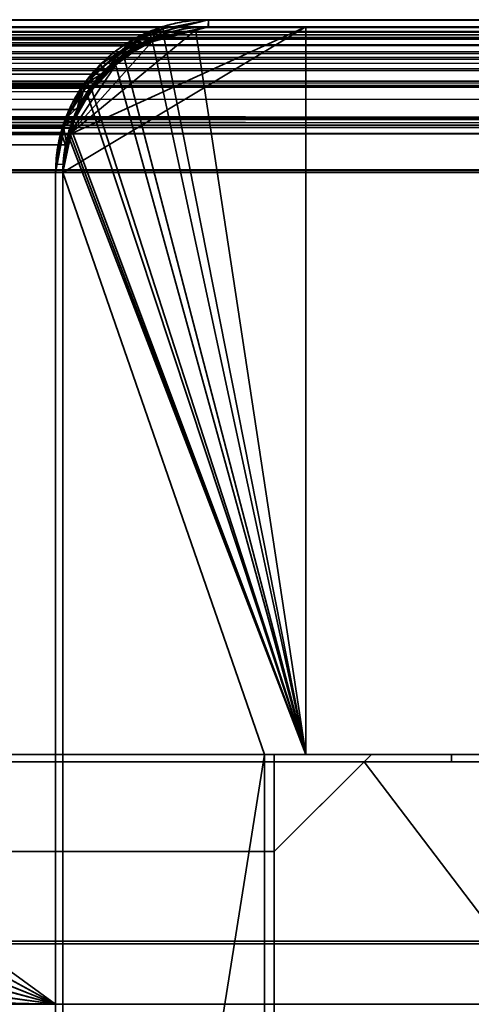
# Model space of a CAD drawing. Header units: millimetres. Extents: x -603 to 3703, y -121 to 193.
# Tile 320 of 656: x 410 to 420, y 173 to 193. Entities that reach past the tile are written whole.
import ezdxf

# ---------------------------------------------------------------- set-up
doc = ezdxf.new("R2010")
doc.units = ezdxf.units.MM
doc.layers.add('151', color=7, linetype='Continuous', true_color=0xffffff)

# ---------------------------------------------------------------- blocks, each defined once
blk = doc.blocks.new('UG_SURFACE_001')
at = {"layer": '151', "color": 252, "linetype": 'Continuous', "lineweight": 35}
for points in [[(-603, 174.4, 2212.25), (603, 174.4, 2212.25), (453, 174.4, 2062.25), (-453, 174.4, 2062.25)], [(603, -18, 2212.25), (603, 174.4, 2212.25), (-603, 174.4, 2212.25), (-603, -18, 2212.25)], [(-453, -18, 2062.25), (-453, 174.4, 2062.25), (453, 174.4, 2062.25), (453, -18, 2062.25)]]:
    blk.add_3dface(points, dxfattribs=at)
blk = doc.blocks.new('UG_SURFACE_020')
at = {"layer": '151', "color": 7, "linetype": 'Continuous', "lineweight": 35}
for points in [[(411, 178.3, 2020.25), (-411, 178.3, 2020.25), (-411, 178.15, 2020.25), (411, 178.15, 2020.25)], [(404.15, 178.3, 2013.4), (-404.15, 178.3, 2013.4), (-411, 178.3, 2020.25), (411, 178.3, 2020.25)], [(404.15, 178.3, 2013.4), (411, 178.3, 2020.25), (411, 178.15, 2020.25), (404.15, 178.15, 2013.4)], [(404.15, 178.15, 2013.4), (411, 178.15, 2020.25), (-411, 178.15, 2020.25), (-404.15, 178.15, 2013.4)]]:
    blk.add_3dface(points, dxfattribs=at)
blk = doc.blocks.new('UG_SURFACE_021')
at = {"layer": '151', "color": 41, "linetype": 'Continuous', "lineweight": 35}
for points in [[(421.15, 173.15, 2030.4), (415.5, 173.15, 2024.75), (-415.5, 173.15, 2024.75), (-421.15, 173.15, 2030.4)], [(421.15, 81, 2030.4), (421.15, 173.15, 2030.4), (-421.15, 173.15, 2030.4), (-421.15, 81, 2030.4)], [(415.5, 173.15, 2024.75), (415.5, 147.3, 2024.75), (-415.5, 147.3, 2024.75), (-415.5, 173.15, 2024.75)], [(411, 147.3, 2020.25), (411, 173.15, 2020.25), (-411, 173.15, 2020.25), (-411, 147.3, 2020.25)], [(411, 173.15, 2020.25), (399.15, 173.15, 2008.4), (-399.15, 173.15, 2008.4), (-411, 173.15, 2020.25)], [(410, 89, 2019.25), (399.15, 173.15, 2008.4), (411, 173.15, 2020.25), (411, 147.3, 2020.25)], [(415.5, 147.3, 2024.75), (415.5, 173.15, 2024.75), (421.15, 173.15, 2030.4), (421.15, 81, 2030.4)]]:
    blk.add_3dface(points, dxfattribs=at)
blk = doc.blocks.new('UG_SURFACE_022')
at = {"layer": '151', "color": 14, "linetype": 'Continuous', "lineweight": 35}
for points in [[(411, 173.15, 2020.25), (411, 178.15, 2020.25), (-411, 178.15, 2020.25), (-411, 173.15, 2020.25)], [(411, 178.15, 2020.25), (404.15, 178.15, 2013.4), (-404.15, 178.15, 2013.4), (-411, 178.15, 2020.25)], [(402.626, 177.749, 2011.875), (404.15, 178.15, 2013.4), (411, 178.15, 2020.25), (411, 173.15, 2020.25)], [(411, 173.15, 2020.25), (401.255, 177.1, 2010.505), (401.689, 177.503, 2010.939), (402.626, 177.749, 2011.875)], [(400.123, 176.049, 2009.373), (401.255, 177.1, 2010.505), (411, 173.15, 2020.25)], [(411, 173.15, 2020.25), (399.422, 174.671, 2008.672), (399.993, 175.928, 2009.243), (400.123, 176.049, 2009.373)], [(411, 173.15, 2020.25), (399.15, 173.15, 2008.4), (399.323, 174.454, 2008.573), (399.422, 174.671, 2008.672)], [(399.15, 173.15, 2008.4), (411, 173.15, 2020.25), (-411, 173.15, 2020.25), (-399.15, 173.15, 2008.4)]]:
    blk.add_3dface(points, dxfattribs=at)
blk = doc.blocks.new('UG_SURFACE_023')
at = {"layer": '151', "color": 14, "linetype": 'Continuous', "lineweight": 35}
for points in [[(421.15, 178.15, 2030.4), (417.35, 178.15, 2026.6), (-417.35, 178.15, 2026.6), (-421.15, 178.15, 2030.4)], [(421.15, 173.15, 2030.4), (421.15, 178.15, 2030.4), (-421.15, 178.15, 2030.4), (-421.15, 173.15, 2030.4)], [(415.5, 176.3, 2024.75), (-415.5, 176.3, 2024.75), (-417.35, 178.15, 2026.6), (417.35, 178.15, 2026.6)], [(421.15, 173.15, 2030.4), (415.5, 173.15, 2024.75), (415.5, 176.3, 2024.75), (417.35, 178.15, 2026.6)], [(417.35, 178.15, 2026.6), (421.15, 178.15, 2030.4), (421.15, 173.15, 2030.4)], [(415.5, 176.3, 2024.75), (415.5, 173.15, 2024.75), (-415.5, 173.15, 2024.75), (-415.5, 176.3, 2024.75)], [(415.5, 173.15, 2024.75), (421.15, 173.15, 2030.4), (-421.15, 173.15, 2030.4), (-415.5, 173.15, 2024.75)]]:
    blk.add_3dface(points, dxfattribs=at)
blk = doc.blocks.new('UG_SURFACE_024')
at = {"layer": '151', "color": 252, "linetype": 'Continuous', "lineweight": 35}
for points in [[(-417.5, 178.3, 2026.75), (-415.5, 176.3, 2024.75), (415.5, 176.3, 2024.75), (417.5, 178.3, 2026.75)], [(-417.5, 178.3, 2026.75), (417.5, 178.3, 2026.75), (415.5, 178.3, 2024.75), (-415.5, 178.3, 2024.75)], [(-415.5, 176.3, 2024.75), (-415.5, 178.3, 2024.75), (415.5, 178.3, 2024.75), (415.5, 176.3, 2024.75)], [(417.5, 178.3, 2026.75), (417.5, 178.3, -5.75), (415.5, 178.3, -5.75), (415.5, 178.3, 2024.75)], [(415.5, 176.3, 2024.75), (415.5, 178.3, 2024.75), (415.5, 178.3, -5.75), (415.5, 176.3, -5.75)], [(417.5, 178.3, 2026.75), (415.5, 176.3, 2024.75), (415.5, 176.3, -5.75), (417.5, 178.3, -5.75)], [(415.5, 178.3, -5.75), (417.5, 178.3, -5.75), (415.5, 176.3, -5.75)]]:
    blk.add_3dface(points, dxfattribs=at)
blk = doc.blocks.new('UG_SURFACE_025')
at = {"layer": '151', "color": 7, "linetype": 'Continuous', "lineweight": 35}
for points in [[(-419.15, 178.15, 2028.4), (419.15, 178.15, 2028.4), (419.15, 178.3, 2028.4), (-419.15, 178.3, 2028.4)], [(419.15, 178.3, 2028.4), (417.5, 178.3, 2026.75), (-417.5, 178.3, 2026.75), (-419.15, 178.3, 2028.4)], [(-417.35, 178.15, 2026.6), (-417.5, 178.3, 2026.75), (417.5, 178.3, 2026.75), (417.35, 178.15, 2026.6)], [(419.15, 178.3, 2028.4), (419.15, 178.15, 2028.4), (417.35, 178.15, 2026.6), (417.5, 178.3, 2026.75)], [(419.15, 178.15, 2028.4), (-419.15, 178.15, 2028.4), (-417.35, 178.15, 2026.6), (417.35, 178.15, 2026.6)]]:
    blk.add_3dface(points, dxfattribs=at)
blk = doc.blocks.new('UG_SURFACE_027')
at = {"layer": '151', "color": 7, "linetype": 'Continuous', "lineweight": 35}
for points in [[(404.15, 178.15, 2013.4), (411, 178.15, 2020.25), (411, 178.3, 2020.25), (404.15, 178.3, 2013.4)], [(404.15, 178.3, 2013.4), (411, 178.3, 2020.25), (411, 178.3, -5.75), (404.15, 178.3, -5.75)], [(404.15, 178.3, -5.75), (411, 178.3, -5.75), (411, 178.15, -5.75), (404.15, 178.15, -5.75)], [(411, 178.3, -5.75), (411, 178.3, 2020.25), (411, 178.15, 2020.25), (411, 178.15, -5.75)], [(404.15, 178.15, 2013.4), (404.15, 178.15, -5.75), (411, 178.15, -5.75), (411, 178.15, 2020.25)]]:
    blk.add_3dface(points, dxfattribs=at)
blk = doc.blocks.new('UG_SURFACE_028')
at = {"layer": '151', "color": 14, "linetype": 'Continuous', "lineweight": 35}
for points in [[(411, 173.15, -5.75), (399.15, 173.15, -5.75), (402.568, 177.835, -5.75), (404.15, 178.15, -5.75)], [(404.15, 178.15, -5.75), (402.568, 177.835, -5.75), (402.575, 177.748, 2011.825)], [(402.575, 177.748, 2011.825), (404.15, 178.15, 2013.4), (404.15, 178.15, -5.75)], [(411, 173.15, 2020.25), (411, 178.15, 2020.25), (404.15, 178.15, 2013.4), (402.575, 177.748, 2011.825)], [(411, 178.15, 2020.25), (411, 178.15, -5.75), (404.15, 178.15, -5.75), (404.15, 178.15, 2013.4)], [(404.15, 178.15, -5.75), (411, 178.15, -5.75), (411, 173.15, -5.75)], [(411, 173.15, -5.75), (411, 178.15, -5.75), (411, 178.15, 2020.25), (411, 173.15, 2020.25)], [(402.568, 177.835, -5.75), (399.15, 173.15, -5.75), (399.21, 173.452, -5.75)], [(399.21, 173.452, -5.75), (399.473, 174.772, -5.75), (402.568, 177.835, -5.75)], [(401.226, 177.094, -5.75), (402.237, 177.769, -5.75), (402.568, 177.835, -5.75), (399.473, 174.772, -5.75)], [(402.568, 177.835, -5.75), (402.237, 177.769, -5.75), (401.218, 177.074, 2010.468)], [(401.218, 177.074, 2010.468), (401.752, 177.538, 2011.002), (402.568, 177.835, -5.75)], [(401.752, 177.538, 2011.002), (402.575, 177.748, 2011.825), (402.568, 177.835, -5.75)], [(402.237, 177.769, -5.75), (401.226, 177.094, -5.75), (401.218, 177.074, 2010.468)], [(411, 173.15, 2020.25), (402.575, 177.748, 2011.825), (401.752, 177.538, 2011.002), (401.218, 177.074, 2010.468)], [(401.226, 177.094, -5.75), (399.473, 174.772, -5.75), (399.531, 175.063, -5.75), (400.206, 176.074, -5.75)], [(411, 173.15, 2020.25), (401.218, 177.074, 2010.468), (400.147, 176.145, 2009.397), (400.134, 176.121, 2009.384)], [(400.147, 176.145, 2009.397), (401.226, 177.094, -5.75), (400.614, 176.686, -5.75)], [(400.147, 176.145, 2009.397), (401.218, 177.074, 2010.468), (401.226, 177.094, -5.75)], [(400.206, 176.074, -5.75), (400.614, 176.686, -5.75), (401.226, 177.094, -5.75)], [(400.614, 176.686, -5.75), (400.206, 176.074, -5.75), (400.134, 176.121, 2009.384)], [(400.134, 176.121, 2009.384), (400.147, 176.145, 2009.397), (400.614, 176.686, -5.75)], [(399.433, 174.772, 2008.683), (400.134, 176.121, 2009.384), (400.206, 176.074, -5.75)], [(400.134, 176.121, 2009.384), (399.433, 174.772, 2008.683), (411, 173.15, 2020.25)], [(400.206, 176.074, -5.75), (399.531, 175.063, -5.75), (399.433, 174.772, 2008.683)], [(399.531, 175.063, -5.75), (399.473, 174.772, -5.75), (399.433, 174.772, 2008.683)], [(399.473, 174.772, -5.75), (399.21, 173.452, -5.75), (399.198, 173.45, 2008.448)], [(399.198, 173.45, 2008.448), (399.397, 174.703, 2008.647), (399.473, 174.772, -5.75)], [(411, 173.15, 2020.25), (399.433, 174.772, 2008.683), (399.397, 174.703, 2008.647), (399.198, 173.45, 2008.448)], [(399.397, 174.703, 2008.647), (399.433, 174.772, 2008.683), (399.473, 174.772, -5.75)], [(399.21, 173.452, -5.75), (399.15, 173.15, -5.75), (399.15, 173.15, 2008.4)], [(399.15, 173.15, 2008.4), (399.198, 173.45, 2008.448), (399.21, 173.452, -5.75)], [(399.198, 173.45, 2008.448), (399.15, 173.15, 2008.4), (411, 173.15, 2020.25)], [(399.15, 173.15, 2008.4), (399.15, 173.15, -5.75), (411, 173.15, -5.75), (411, 173.15, 2020.25)]]:
    blk.add_3dface(points, dxfattribs=at)
blk = doc.blocks.new('UG_SURFACE_030')
at = {"layer": '151', "color": 41, "linetype": 'Continuous', "lineweight": 35}
for points in [[(411, 173.15, 2020.25), (411, 173.15, -5.75), (399.15, 173.15, -5.75), (399.15, 173.15, 2008.4)], [(399.15, 55.15, -5.75), (399.15, 173.15, -5.75), (411, 173.15, -5.75), (411, 147.3, -5.75)], [(411, 147.3, 2020.25), (411, 173.15, 2020.25), (399.15, 173.15, 2008.4), (410, 89, 2019.25)], [(411, 147.3, -5.75), (411, 173.15, -5.75), (411, 173.15, 2020.25), (411, 147.3, 2020.25)], [(421.15, 173.15, -5.75), (413.5, 89, -5.75), (415.5, 147.3, -5.75)], [(421.15, 173.15, -5.75), (421.15, 81, -5.75), (413.5, 81, -5.75), (413.5, 89, -5.75)], [(415.5, 173.15, -5.75), (415.5, 147.3, -5.75), (415.5, 147.3, 2024.75), (415.5, 173.15, 2024.75)], [(421.15, 173.15, 2030.4), (421.15, 173.15, -5.75), (415.5, 173.15, -5.75), (415.5, 173.15, 2024.75)], [(415.5, 147.3, -5.75), (415.5, 173.15, -5.75), (421.15, 173.15, -5.75)], [(421.15, 81, 2030.4), (421.15, 173.15, 2030.4), (415.5, 173.15, 2024.75), (415.5, 147.3, 2024.75)]]:
    blk.add_3dface(points, dxfattribs=at)
blk = doc.blocks.new('UG_SURFACE_031')
at = {"layer": '151', "color": 7, "linetype": 'Continuous', "lineweight": 35}
for points in [[(417.5, 178.3, -5.75), (419.15, 178.3, -5.75), (419.15, 178.15, -5.75), (417.35, 178.15, -5.75)], [(417.35, 178.15, 2026.6), (417.5, 178.3, 2026.75), (417.5, 178.3, -5.75), (417.35, 178.15, -5.75)], [(417.5, 178.3, 2026.75), (417.35, 178.15, 2026.6), (419.15, 178.15, 2028.4), (419.15, 178.3, 2028.4)], [(419.15, 178.3, 2028.4), (419.15, 178.3, -5.75), (417.5, 178.3, -5.75), (417.5, 178.3, 2026.75)], [(419.15, 178.15, 2028.4), (419.15, 178.15, -5.75), (419.15, 178.3, -5.75), (419.15, 178.3, 2028.4)], [(419.15, 178.15, 2028.4), (417.35, 178.15, 2026.6), (417.35, 178.15, -5.75), (419.15, 178.15, -5.75)]]:
    blk.add_3dface(points, dxfattribs=at)
blk = doc.blocks.new('UG_SURFACE_032')
at = {"layer": '151', "color": 14, "linetype": 'Continuous', "lineweight": 35}
for points in [[(421.15, 173.15, -5.75), (415.5, 173.15, -5.75), (415.5, 176.3, -5.75), (417.35, 178.15, -5.75)], [(417.35, 178.15, 2026.6), (415.5, 176.3, 2024.75), (415.5, 173.15, 2024.75), (421.15, 173.15, 2030.4)], [(415.5, 176.3, -5.75), (415.5, 176.3, 2024.75), (417.35, 178.15, 2026.6), (417.35, 178.15, -5.75)], [(417.35, 178.15, -5.75), (421.15, 178.15, -5.75), (421.15, 173.15, -5.75)], [(421.15, 173.15, 2030.4), (421.15, 178.15, 2030.4), (417.35, 178.15, 2026.6)], [(421.15, 178.15, 2030.4), (421.15, 178.15, -5.75), (417.35, 178.15, -5.75), (417.35, 178.15, 2026.6)], [(421.15, 173.15, -5.75), (421.15, 178.15, -5.75), (421.15, 178.15, 2030.4), (421.15, 173.15, 2030.4)], [(415.5, 176.3, -5.75), (415.5, 173.15, -5.75), (415.5, 173.15, 2024.75), (415.5, 176.3, 2024.75)], [(415.5, 173.15, 2024.75), (415.5, 173.15, -5.75), (421.15, 173.15, -5.75), (421.15, 173.15, 2030.4)]]:
    blk.add_3dface(points, dxfattribs=at)
blk = doc.blocks.new('UG_SURFACE_041')
at = {"layer": '151', "color": 7, "linetype": 'Continuous', "lineweight": 35}
for points in [[(469.249, 193.071, 2078.499), (-469.253, 193.073, 2078.503), (-468.158, 193.3, 2077.408)], [(-469.11, 193.197, 2078.361), (469.112, 193.204, 2078.362), (468.15, 193.45, 2077.4)], [(468.15, 193.45, 2077.4), (-468.15, 193.45, 2077.4), (-469.11, 193.197, 2078.361)], [(469.157, 193.126, 2078.407), (-468.158, 193.3, 2077.408), (-468.15, 193.3, 2077.4)], [(469.157, 193.126, 2078.407), (469.249, 193.071, 2078.499), (-468.158, 193.3, 2077.408)], [(468.15, 193.45, 2077.4), (414.15, 193.45, 2023.4), (-414.15, 193.45, 2023.4), (-468.15, 193.45, 2077.4)], [(468.15, 193.3, 2077.4), (-468.15, 193.3, 2077.4), (-414.15, 193.3, 2023.4), (414.15, 193.3, 2023.4)], [(-468.15, 193.3, 2077.4), (468.15, 193.3, 2077.4), (469.157, 193.126, 2078.407)], [(-413.188, 193.204, 2022.438), (-414.15, 193.45, 2023.4), (414.15, 193.45, 2023.4)], [(414.15, 193.3, 2023.4), (-414.15, 193.3, 2023.4), (-414.142, 193.3, 2023.392)], [(-414.142, 193.3, 2023.392), (413.052, 193.037, 2022.302), (414.15, 193.3, 2023.4)], [(-414.142, 193.3, 2023.392), (-413.052, 193.036, 2022.302), (413.052, 193.037, 2022.302)], [(414.15, 193.45, 2023.4), (413.19, 193.197, 2022.439), (-413.188, 193.204, 2022.438)], [(413.19, 193.197, 2022.439), (414.15, 193.45, 2023.4), (414.15, 193.3, 2023.4), (413.052, 193.037, 2022.302)], [(468.15, 193.3, 2077.4), (414.15, 193.3, 2023.4), (414.15, 193.45, 2023.4), (468.15, 193.45, 2077.4)], [(470.261, 192.404, 2079.511), (-470.268, 192.412, 2079.518), (-469.337, 193.055, 2078.587)], [(-469.974, 192.788, 2079.224), (469.976, 192.79, 2079.226), (469.661, 193.064, 2078.911)], [(-469.7, 193.042, 2078.95), (-469.974, 192.788, 2079.224), (469.661, 193.064, 2078.911)], [(-469.7, 193.042, 2078.95), (469.661, 193.064, 2078.911), (469.112, 193.204, 2078.362)], [(469.112, 193.204, 2078.362), (-469.11, 193.197, 2078.361), (-469.7, 193.042, 2078.95)], [(470.171, 192.518, 2079.421), (-469.337, 193.055, 2078.587), (-469.253, 193.073, 2078.503)], [(470.171, 192.518, 2079.421), (470.261, 192.404, 2079.511), (-469.337, 193.055, 2078.587)], [(-469.253, 193.073, 2078.503), (469.249, 193.071, 2078.499), (470.171, 192.518, 2079.421)], [(-412.639, 193.064, 2021.889), (-413.188, 193.204, 2022.438), (413.19, 193.197, 2022.439)], [(-412.639, 193.064, 2021.889), (413.19, 193.197, 2022.439), (412.6, 193.042, 2021.85)], [(412.6, 193.042, 2021.85), (-412.324, 192.79, 2021.574), (-412.639, 193.064, 2021.889)], [(413.052, 193.037, 2022.302), (412.79, 192.974, 2022.04), (412.6, 193.042, 2021.85), (413.19, 193.197, 2022.439)], [(412.79, 192.974, 2022.04), (413.052, 193.037, 2022.302), (-413.052, 193.036, 2022.302)], [(412.79, 192.974, 2022.04), (-413.052, 193.036, 2022.302), (-412.784, 192.971, 2022.034)], [(-412.784, 192.971, 2022.034), (412.036, 192.402, 2021.286), (412.79, 192.974, 2022.04)], [(-412.784, 192.971, 2022.034), (-412.031, 192.414, 2021.281), (412.036, 192.402, 2021.286)], [(412.6, 193.042, 2021.85), (412.326, 192.788, 2021.576), (-412.324, 192.79, 2021.574)], [(412.326, 192.788, 2021.576), (412.79, 192.974, 2022.04), (412.036, 192.402, 2021.286)], [(412.326, 192.788, 2021.576), (412.6, 193.042, 2021.85), (412.79, 192.974, 2022.04)], [(-470.687, 192.126, 2079.937), (470.672, 192.187, 2079.922), (469.976, 192.79, 2079.226)], [(469.976, 192.79, 2079.226), (-469.974, 192.788, 2079.224), (-470.687, 192.126, 2079.937)], [(-411.628, 192.187, 2020.878), (-412.324, 192.79, 2021.574), (412.326, 192.788, 2021.576)], [(-411.628, 192.187, 2020.878), (412.326, 192.788, 2021.576), (411.613, 192.126, 2020.863)], [(412.036, 192.402, 2021.286), (411.94, 192.329, 2021.19), (411.613, 192.126, 2020.863), (412.326, 192.788, 2021.576)], [(470.921, 191.389, 2080.171), (-470.652, 191.955, 2079.902), (-470.305, 192.387, 2079.555)], [(470.764, 191.773, 2080.014), (-470.305, 192.387, 2079.555), (-470.268, 192.412, 2079.518)], [(470.764, 191.773, 2080.014), (470.921, 191.389, 2080.171), (-470.305, 192.387, 2079.555)], [(-470.268, 192.412, 2079.518), (470.261, 192.404, 2079.511), (470.764, 191.773, 2080.014)], [(-412.031, 192.414, 2021.281), (411.446, 191.599, 2020.696), (411.94, 192.329, 2021.19)], [(411.446, 191.599, 2020.696), (-412.031, 192.414, 2021.281), (-411.995, 192.387, 2021.245)], [(411.94, 192.329, 2021.19), (412.036, 192.402, 2021.286), (-412.031, 192.414, 2021.281)], [(-411.995, 192.387, 2021.245), (411.378, 191.393, 2020.627), (411.446, 191.599, 2020.696)], [(-411.995, 192.387, 2021.245), (-411.484, 191.676, 2020.734), (411.378, 191.393, 2020.627)], [(411.94, 192.329, 2021.19), (411.446, 191.599, 2020.696), (411.531, 192.05, 2020.781), (411.613, 192.126, 2020.863)], [(-470.769, 192.05, 2080.019), (-471.129, 191.258, 2080.379), (471.144, 191.279, 2080.394)], [(-470.687, 192.126, 2079.937), (-470.769, 192.05, 2080.019), (471.144, 191.279, 2080.394)], [(-470.687, 192.126, 2079.937), (470.693, 192.146, 2079.943), (470.672, 192.187, 2079.922)], [(471.144, 191.279, 2080.394), (470.693, 192.146, 2079.943), (-470.687, 192.126, 2079.937)], [(411.613, 192.126, 2020.863), (-411.607, 192.146, 2020.857), (-411.628, 192.187, 2020.878)], [(-411.156, 191.279, 2020.406), (-411.607, 192.146, 2020.857), (411.613, 192.126, 2020.863)], [(-411.156, 191.279, 2020.406), (411.613, 192.126, 2020.863), (411.531, 192.05, 2020.781)], [(411.531, 192.05, 2020.781), (-411.155, 191.273, 2020.405), (-411.156, 191.279, 2020.406)], [(411.531, 192.05, 2020.781), (411.171, 191.258, 2020.421), (-411.155, 191.273, 2020.405)], [(411.171, 191.258, 2020.421), (411.531, 192.05, 2020.781), (411.446, 191.599, 2020.696), (411.378, 191.393, 2020.627)], [(470.921, 191.389, 2080.171), (-470.929, 191.394, 2080.179), (-470.652, 191.955, 2079.902)], [(-411.484, 191.676, 2020.734), (-411.381, 191.389, 2020.631), (411.378, 191.393, 2020.627)], [(-471.129, 191.258, 2080.379), (-471.191, 191.121, 2080.441), (471.3, 190.3, 2080.55)], [(471.15, 190.3, 2080.4), (-471.145, 190.481, 2080.395), (-470.986, 191.279, 2080.236)], [(-471.129, 191.258, 2080.379), (471.145, 191.273, 2080.395), (471.144, 191.279, 2080.394)], [(471.3, 190.3, 2080.55), (471.145, 191.273, 2080.395), (-471.129, 191.258, 2080.379)], [(471.045, 191.085, 2080.296), (-470.986, 191.279, 2080.236), (-470.929, 191.394, 2080.179)], [(471.045, 191.085, 2080.296), (471.15, 190.3, 2080.4), (-470.986, 191.279, 2080.236)], [(-470.929, 191.394, 2080.179), (470.921, 191.389, 2080.171), (471.045, 191.085, 2080.296)], [(411.205, 190.871, 2020.455), (411.378, 191.393, 2020.627), (-411.381, 191.389, 2020.631)], [(411.205, 190.871, 2020.455), (-411.381, 191.389, 2020.631), (-411.22, 190.944, 2020.47)], [(-411.155, 191.273, 2020.405), (411.171, 191.258, 2020.421), (411.109, 191.121, 2020.359)], [(411.109, 191.121, 2020.359), (-411, 190.3, 2020.25), (-411.155, 191.273, 2020.405)], [(411.378, 191.393, 2020.627), (411.205, 190.871, 2020.455), (411.109, 191.121, 2020.359), (411.171, 191.258, 2020.421)], [(-471.191, 191.121, 2080.441), (-471.3, 190.3, 2080.55), (471.3, 190.3, 2080.55)], [(411.109, 191.121, 2020.359), (411, 190.3, 2020.25), (-411, 190.3, 2020.25)], [(411, 190.3, 2020.25), (411.109, 191.121, 2020.359), (411.205, 190.871, 2020.455), (411.15, 190.3, 2020.4)], [(-411.22, 190.944, 2020.47), (411.15, 190.3, 2020.4), (411.205, 190.871, 2020.455)], [(-411.22, 190.944, 2020.47), (-411.15, 190.3, 2020.4), (411.15, 190.3, 2020.4)], [(471.15, 190.3, 2080.4), (-471.15, 190.3, 2080.4), (-471.145, 190.481, 2080.395)], [(-471.3, 190.3, 2080.55), (-471.3, 174.45, 2080.55), (471.3, 174.45, 2080.55), (471.3, 190.3, 2080.55)], [(471.15, 190.3, 2080.4), (471.15, 174.45, 2080.4), (-471.15, 174.45, 2080.4), (-471.15, 190.3, 2080.4)], [(411.15, 152.3, 2020.4), (411.15, 190.3, 2020.4), (-411.15, 190.3, 2020.4), (-411.15, 152.3, 2020.4)], [(-411, 152.3, 2020.25), (-411, 190.3, 2020.25), (411, 190.3, 2020.25), (411, 152.3, 2020.25)], [(411.15, 190.3, 2020.4), (411.15, 152.3, 2020.4), (411, 152.3, 2020.25), (411, 190.3, 2020.25)], [(471.15, 174.45, 2080.4), (471.3, 174.45, 2080.55), (-471.3, 174.45, 2080.55), (-471.15, 174.45, 2080.4)]]:
    blk.add_3dface(points, dxfattribs=at)
blk = doc.blocks.new('UG_SURFACE_042')
at = {"layer": '151', "color": 14, "linetype": 'Continuous', "lineweight": 35}
for points in [[(-416.15, 193.3, 2025.4), (-416.15, 178.3, 2025.4), (416.15, 178.3, 2025.4), (416.15, 193.3, 2025.4)], [(416.15, 193.3, 2025.4), (414.15, 193.3, 2023.4), (-414.15, 193.3, 2023.4), (-416.15, 193.3, 2025.4)], [(-413.234, 193.066, 2022.484), (-414.15, 193.3, 2023.4), (414.15, 193.3, 2023.4)], [(414.15, 193.3, 2023.4), (413.235, 193.059, 2022.485), (-413.234, 193.066, 2022.484)], [(413.235, 193.059, 2022.485), (414.15, 193.3, 2023.4), (416.15, 193.3, 2025.4), (416.15, 178.3, 2025.4)], [(-412.711, 192.933, 2021.961), (-413.234, 193.066, 2022.484), (413.235, 193.059, 2022.485)], [(-412.711, 192.933, 2021.961), (413.235, 193.059, 2022.485), (412.674, 192.912, 2021.924)], [(416.15, 178.3, 2025.4), (412.413, 192.67, 2021.663), (412.674, 192.912, 2021.924), (413.235, 193.059, 2022.485)], [(412.674, 192.912, 2021.924), (-412.411, 192.672, 2021.661), (-412.711, 192.933, 2021.961)], [(412.674, 192.912, 2021.924), (412.413, 192.67, 2021.663), (-412.411, 192.672, 2021.661)], [(-411.748, 192.097, 2020.998), (-412.411, 192.672, 2021.661), (412.413, 192.67, 2021.663)], [(-411.748, 192.097, 2020.998), (412.413, 192.67, 2021.663), (411.734, 192.039, 2020.984)], [(416.15, 178.3, 2025.4), (411.734, 192.039, 2020.984), (412.413, 192.67, 2021.663)], [(411.734, 192.039, 2020.984), (-411.728, 192.058, 2020.978), (-411.748, 192.097, 2020.998)], [(-411.298, 191.232, 2020.548), (-411.728, 192.058, 2020.978), (411.734, 192.039, 2020.984)], [(-411.298, 191.232, 2020.548), (411.734, 192.039, 2020.984), (411.656, 191.967, 2020.905)], [(416.15, 178.3, 2025.4), (411.313, 191.212, 2020.563), (411.656, 191.967, 2020.905), (411.734, 192.039, 2020.984)], [(411.656, 191.967, 2020.905), (-411.298, 191.227, 2020.548), (-411.298, 191.232, 2020.548)], [(411.656, 191.967, 2020.905), (411.313, 191.212, 2020.563), (-411.298, 191.227, 2020.548)], [(-411.298, 191.227, 2020.548), (411.313, 191.212, 2020.563), (411.254, 191.082, 2020.504)], [(411.254, 191.082, 2020.504), (-411.15, 190.3, 2020.4), (-411.298, 191.227, 2020.548)], [(411.254, 191.082, 2020.504), (411.15, 190.3, 2020.4), (-411.15, 190.3, 2020.4)], [(416.15, 178.3, 2025.4), (415.3, 178.3, 2024.55), (411.15, 190.3, 2020.4), (411.254, 191.082, 2020.504)], [(411.254, 191.082, 2020.504), (411.313, 191.212, 2020.563), (416.15, 178.3, 2025.4)], [(-411.15, 152.15, 2020.4), (-411.15, 190.3, 2020.4), (411.15, 190.3, 2020.4), (411.15, 152.15, 2020.4)], [(411.15, 152.15, 2020.4), (411.15, 190.3, 2020.4), (415.3, 178.3, 2024.55)], [(415.3, 178.3, 2024.55), (416.15, 178.3, 2025.4), (-416.15, 178.3, 2025.4), (-415.3, 178.3, 2024.55)], [(-415.3, 178.3, 2024.55), (-415.3, 149.3, 2024.55), (415.3, 149.3, 2024.55), (415.3, 178.3, 2024.55)], [(415.3, 178.3, 2024.55), (415.3, 149.3, 2024.55), (414, 149.3, 2023.25), (411.15, 152.15, 2020.4)]]:
    blk.add_3dface(points, dxfattribs=at)
blk = doc.blocks.new('UG_SURFACE_043')
at = {"layer": '151', "color": 14, "linetype": 'Continuous', "lineweight": 35}
for points in [[(-469.065, 193.059, 2078.315), (469.066, 193.066, 2078.316), (468.15, 193.3, 2077.4)], [(468.15, 193.3, 2077.4), (-468.15, 193.3, 2077.4), (-469.065, 193.059, 2078.315)], [(468.15, 193.3, 2077.4), (466.15, 193.3, 2075.4), (-466.15, 193.3, 2075.4), (-468.15, 193.3, 2077.4)], [(466.15, 174.45, 2075.4), (-466.15, 174.45, 2075.4), (-466.15, 193.3, 2075.4), (466.15, 193.3, 2075.4)], [(-469.626, 192.912, 2078.876), (469.589, 192.933, 2078.839), (469.066, 193.066, 2078.316)], [(469.066, 193.066, 2078.316), (-469.065, 193.059, 2078.315), (-469.626, 192.912, 2078.876)], [(-469.887, 192.67, 2079.137), (469.889, 192.672, 2079.139), (469.589, 192.933, 2078.839)], [(-469.626, 192.912, 2078.876), (-469.887, 192.67, 2079.137), (469.589, 192.933, 2078.839)], [(-470.566, 192.039, 2079.816), (470.552, 192.097, 2079.802), (469.889, 192.672, 2079.139)], [(469.889, 192.672, 2079.139), (-469.887, 192.67, 2079.137), (-470.566, 192.039, 2079.816)], [(-470.566, 192.039, 2079.816), (-470.644, 191.967, 2079.895), (471.002, 191.232, 2080.251)], [(-470.566, 192.039, 2079.816), (470.572, 192.058, 2079.822), (470.552, 192.097, 2079.802)], [(471.002, 191.232, 2080.251), (470.572, 192.058, 2079.822), (-470.566, 192.039, 2079.816)], [(-470.644, 191.967, 2079.895), (-470.987, 191.212, 2080.237), (471.002, 191.232, 2080.251)], [(-470.987, 191.212, 2080.237), (471.002, 191.227, 2080.252), (471.002, 191.232, 2080.251)], [(471.15, 190.3, 2080.4), (471.002, 191.227, 2080.252), (-470.987, 191.212, 2080.237)], [(-471.046, 191.082, 2080.296), (-471.15, 190.3, 2080.4), (471.15, 190.3, 2080.4)], [(-470.987, 191.212, 2080.237), (-471.046, 191.082, 2080.296), (471.15, 190.3, 2080.4)], [(-471.15, 190.3, 2080.4), (-471.15, 174.45, 2080.4), (471.15, 174.45, 2080.4), (471.15, 190.3, 2080.4)], [(466.15, 174.45, 2075.4), (471.15, 174.45, 2080.4), (-471.15, 174.45, 2080.4), (-466.15, 174.45, 2075.4)]]:
    blk.add_3dface(points, dxfattribs=at)
blk = doc.blocks.new('UG_SURFACE_044')
at = {"layer": '151', "color": 41, "linetype": 'Continuous', "lineweight": 35}
for points in [[(-466.15, 193.3, 2075.4), (-466.15, 178.3, 2075.4), (466.15, 178.3, 2075.4), (466.15, 193.3, 2075.4)], [(466.15, 193.3, 2075.4), (416.15, 193.3, 2025.4), (-416.15, 193.3, 2025.4), (-466.15, 193.3, 2075.4)], [(-416.15, 178.3, 2025.4), (-416.15, 193.3, 2025.4), (416.15, 193.3, 2025.4), (416.15, 178.3, 2025.4)], [(416.15, 193.3, 2025.4), (466.15, 193.3, 2075.4), (466.15, 178.3, 2075.4), (416.15, 178.3, 2025.4)], [(416.15, 178.3, 2025.4), (466.15, 178.3, 2075.4), (-466.15, 178.3, 2075.4), (-416.15, 178.3, 2025.4)]]:
    blk.add_3dface(points, dxfattribs=at)
blk = doc.blocks.new('UG_SURFACE_045')
at = {"layer": '151', "color": 14, "linetype": 'Continuous', "lineweight": 35}
for points in [[(416.15, 193.3, 2025.4), (411.274, 191.077, 2020.524), (411.15, 190.3, 2020.4)], [(411.15, 190.3, 2020.4), (415.3, 178.3, 2024.55), (416.15, 178.3, 2025.4), (416.15, 193.3, 2025.4)], [(411.274, 191.077, 2020.524), (416.15, 193.3, 2025.4), (414.15, 193.3, 2023.4), (413.879, 193.231, 2023.129)], [(414.15, 193.3, -5.75), (413.88, 193.246, -5.75), (413.879, 193.231, 2023.129)], [(413.879, 193.231, 2023.129), (414.15, 193.3, 2023.4), (414.15, 193.3, -5.75)], [(413.88, 193.246, -5.75), (414.15, 193.3, -5.75), (416.15, 193.3, -5.75), (416.15, 178.3, -5.75)], [(416.15, 193.3, 2025.4), (416.15, 193.3, -5.75), (414.15, 193.3, -5.75), (414.15, 193.3, 2023.4)], [(416.15, 193.3, 2025.4), (416.15, 178.3, 2025.4), (416.15, 178.3, -5.75), (416.15, 193.3, -5.75)], [(413.879, 193.231, 2023.129), (412.988, 193.003, 2022.238), (411.274, 191.077, 2020.524)], [(412.983, 193.059, -5.75), (412.229, 192.555, -5.75), (412.237, 192.521, 2021.487)], [(412.229, 192.555, -5.75), (412.983, 193.059, -5.75), (416.15, 178.3, -5.75)], [(412.237, 192.521, 2021.487), (412.711, 192.933, 2021.961), (412.983, 193.059, -5.75)], [(412.711, 192.933, 2021.961), (412.988, 193.003, 2022.238), (412.983, 193.059, -5.75)], [(416.15, 178.3, -5.75), (412.983, 193.059, -5.75), (413.002, 193.072, -5.75), (413.88, 193.246, -5.75)], [(413.002, 193.072, -5.75), (412.983, 193.059, -5.75), (412.988, 193.003, 2022.238)], [(413.88, 193.246, -5.75), (413.002, 193.072, -5.75), (412.988, 193.003, 2022.238)], [(412.988, 193.003, 2022.238), (413.879, 193.231, 2023.129), (413.88, 193.246, -5.75)], [(411.274, 191.077, 2020.524), (412.988, 193.003, 2022.238), (412.711, 192.933, 2021.961), (412.237, 192.521, 2021.487)], [(411.636, 191.882, 2020.886), (411.298, 191.232, 2020.548), (411.274, 191.077, 2020.524), (412.237, 192.521, 2021.487)], [(412.229, 192.555, -5.75), (412.029, 192.421, -5.75), (411.636, 191.882, 2020.886)], [(411.636, 191.882, 2020.886), (411.748, 192.097, 2020.998), (412.229, 192.555, -5.75)], [(412.237, 192.521, 2021.487), (411.748, 192.097, 2020.998), (411.636, 191.882, 2020.886)], [(416.15, 178.3, -5.75), (411.662, 191.873, -5.75), (412.029, 192.421, -5.75), (412.229, 192.555, -5.75)], [(411.748, 192.097, 2020.998), (412.237, 192.521, 2021.487), (412.229, 192.555, -5.75)], [(412.029, 192.421, -5.75), (411.662, 191.873, -5.75), (411.636, 191.882, 2020.886)], [(411.298, 191.232, 2020.548), (411.636, 191.882, 2020.886), (411.662, 191.873, -5.75)], [(411.298, 191.232, 2020.548), (411.662, 191.873, -5.75), (411.378, 191.448, -5.75)], [(411.304, 191.073, -5.75), (411.378, 191.448, -5.75), (411.662, 191.873, -5.75), (416.15, 178.3, -5.75)], [(411.378, 191.448, -5.75), (411.304, 191.073, -5.75), (411.274, 191.077, 2020.524)], [(411.274, 191.077, 2020.524), (411.298, 191.232, 2020.548), (411.378, 191.448, -5.75)], [(411.15, 190.3, 2020.4), (411.274, 191.077, 2020.524), (411.304, 191.073, -5.75)], [(411.304, 191.073, -5.75), (411.15, 190.3, -5.75), (411.15, 190.3, 2020.4)], [(416.15, 178.3, -5.75), (415.3, 178.3, -5.75), (411.15, 190.3, -5.75), (411.304, 191.073, -5.75)], [(411.15, 152.15, 2020.4), (411.15, 190.3, 2020.4), (411.15, 190.3, -5.75), (411.15, 152.15, -5.75)], [(411.15, 152.15, -5.75), (411.15, 190.3, -5.75), (415.3, 178.3, -5.75)], [(415.3, 178.3, 2024.55), (411.15, 190.3, 2020.4), (411.15, 152.15, 2020.4)], [(415.3, 178.3, -5.75), (415.3, 149.3, -5.75), (414, 149.3, -5.75), (411.15, 152.15, -5.75)], [(411.15, 152.15, 2020.4), (414, 149.3, 2023.25), (415.3, 149.3, 2024.55), (415.3, 178.3, 2024.55)], [(415.3, 178.3, 2024.55), (415.3, 178.3, -5.75), (416.15, 178.3, -5.75), (416.15, 178.3, 2025.4)], [(415.3, 178.3, 2024.55), (415.3, 149.3, 2024.55), (415.3, 149.3, -5.75), (415.3, 178.3, -5.75)]]:
    blk.add_3dface(points, dxfattribs=at)
blk = doc.blocks.new('UG_SURFACE_046')
at = {"layer": '151', "color": 7, "linetype": 'Continuous', "lineweight": 35}
for points in [[(412.992, 193.221, -5.75), (413.204, 193.263, -5.75), (413.251, 193.114, -5.75), (413.049, 193.072, -5.75)], [(413.204, 193.263, -5.75), (412.992, 193.221, -5.75), (413, 193.156, 2022.25)], [(413.052, 193.036, 2022.302), (414.142, 193.3, 2023.392), (414.15, 193.45, 2023.4), (413, 193.156, 2022.25)], [(414.15, 193.45, -5.75), (413.204, 193.263, -5.75), (413, 193.156, 2022.25)], [(413, 193.156, 2022.25), (414.15, 193.45, 2023.4), (414.15, 193.45, -5.75)], [(414.142, 193.3, 2023.392), (413.049, 193.072, -5.75), (413.251, 193.114, -5.75)], [(414.142, 193.3, 2023.392), (413.052, 193.036, 2022.302), (413.049, 193.072, -5.75)], [(414.15, 193.3, -5.75), (413.251, 193.114, -5.75), (413.204, 193.263, -5.75), (414.15, 193.45, -5.75)], [(413.251, 193.114, -5.75), (414.15, 193.3, 2023.4), (414.142, 193.3, 2023.392)], [(413.251, 193.114, -5.75), (414.15, 193.3, -5.75), (414.15, 193.3, 2023.4)], [(414.15, 193.45, 2023.4), (414.142, 193.3, 2023.392), (414.15, 193.3, 2023.4)], [(468.15, 193.45, 2077.4), (468.15, 193.45, -5.75), (414.15, 193.45, -5.75), (414.15, 193.45, 2023.4)], [(414.15, 193.45, -5.75), (468.15, 193.45, -5.75), (468.15, 193.3, -5.75), (414.15, 193.3, -5.75)], [(468.15, 193.45, 2077.4), (414.15, 193.45, 2023.4), (414.15, 193.3, 2023.4), (468.15, 193.3, 2077.4)], [(468.15, 193.3, 2077.4), (414.15, 193.3, 2023.4), (414.15, 193.3, -5.75), (468.15, 193.3, -5.75)], [(412.992, 193.221, -5.75), (412.951, 193.213, -5.75), (411.949, 192.466, 2021.199)], [(411.949, 192.466, 2021.199), (412.639, 193.064, 2021.889), (412.992, 193.221, -5.75)], [(412.951, 193.213, -5.75), (412.364, 192.822, -5.75), (411.949, 192.466, 2021.199)], [(412.031, 192.414, 2021.281), (412.784, 192.971, 2022.034), (412.639, 193.064, 2021.889), (411.949, 192.466, 2021.199)], [(412.97, 193.055, -5.75), (412.448, 192.704, -5.75), (412.364, 192.822, -5.75), (412.951, 193.213, -5.75)], [(412.448, 192.704, -5.75), (412.97, 193.055, -5.75), (413.052, 193.036, 2022.302)], [(412.639, 193.064, 2021.889), (413, 193.156, 2022.25), (412.992, 193.221, -5.75)], [(413, 193.156, 2022.25), (412.639, 193.064, 2021.889), (412.784, 192.971, 2022.034), (413.052, 193.036, 2022.302)], [(413.049, 193.072, -5.75), (412.97, 193.055, -5.75), (412.951, 193.213, -5.75), (412.992, 193.221, -5.75)], [(412.97, 193.055, -5.75), (413.049, 193.072, -5.75), (413.052, 193.036, 2022.302)], [(412.784, 192.971, 2022.034), (412.029, 192.421, -5.75), (412.448, 192.704, -5.75)], [(412.784, 192.971, 2022.034), (412.031, 192.414, 2021.281), (412.029, 192.421, -5.75)], [(412.448, 192.704, -5.75), (413.052, 193.036, 2022.302), (412.784, 192.971, 2022.034)], [(411.923, 192.527, -5.75), (412.364, 192.822, -5.75), (412.448, 192.704, -5.75), (412.029, 192.421, -5.75)], [(412.364, 192.822, -5.75), (411.923, 192.527, -5.75), (411.949, 192.466, 2021.199)], [(411.923, 192.527, -5.75), (411.699, 192.185, -5.75), (411.24, 191.44, 2020.49)], [(411.24, 191.44, 2020.49), (411.628, 192.187, 2020.878), (411.923, 192.527, -5.75)], [(411.484, 191.676, 2020.734), (411.995, 192.387, 2021.245), (411.949, 192.466, 2021.199), (411.628, 192.187, 2020.878)], [(411.628, 192.187, 2020.878), (411.949, 192.466, 2021.199), (411.923, 192.527, -5.75)], [(412.029, 192.421, -5.75), (411.816, 192.095, -5.75), (411.699, 192.185, -5.75), (411.923, 192.527, -5.75)], [(411.949, 192.466, 2021.199), (411.995, 192.387, 2021.245), (412.031, 192.414, 2021.281)], [(411.995, 192.387, 2021.245), (411.364, 191.402, -5.75), (411.816, 192.095, -5.75)], [(411.995, 192.387, 2021.245), (411.484, 191.676, 2020.734), (411.364, 191.402, -5.75)], [(411.816, 192.095, -5.75), (412.029, 192.421, -5.75), (412.031, 192.414, 2021.281)], [(411.816, 192.095, -5.75), (412.031, 192.414, 2021.281), (411.995, 192.387, 2021.245)], [(411.223, 191.458, -5.75), (411.699, 192.185, -5.75), (411.816, 192.095, -5.75), (411.364, 191.402, -5.75)], [(411.699, 192.185, -5.75), (411.223, 191.458, -5.75), (411.24, 191.44, 2020.49)], [(411.628, 192.187, 2020.878), (411.24, 191.44, 2020.49), (411.484, 191.676, 2020.734)], [(411.381, 191.389, 2020.631), (411.484, 191.676, 2020.734), (411.24, 191.44, 2020.49)], [(411.484, 191.676, 2020.734), (411.381, 191.389, 2020.631), (411.364, 191.402, -5.75)], [(411.223, 191.458, -5.75), (411.217, 191.45, -5.75), (411, 190.3, 2020.25)], [(411, 190.3, 2020.25), (411.156, 191.279, 2020.406), (411.223, 191.458, -5.75)], [(411, 190.3, 2020.25), (411.217, 191.45, -5.75), (411.204, 191.379, -5.75)], [(411.156, 191.279, 2020.406), (411.24, 191.44, 2020.49), (411.223, 191.458, -5.75)], [(411.24, 191.44, 2020.49), (411.156, 191.279, 2020.406), (411.22, 190.944, 2020.47), (411.381, 191.389, 2020.631)], [(411.36, 191.396, -5.75), (411.347, 191.327, -5.75), (411.204, 191.379, -5.75), (411.217, 191.45, -5.75)], [(411.364, 191.402, -5.75), (411.36, 191.396, -5.75), (411.217, 191.45, -5.75), (411.223, 191.458, -5.75)], [(411, 190.3, 2020.25), (411.204, 191.379, -5.75), (411.032, 190.472, -5.75)], [(411.15, 190.3, 2020.4), (411.22, 190.944, 2020.47), (411.156, 191.279, 2020.406), (411, 190.3, 2020.25)], [(411.347, 191.327, -5.75), (411.181, 190.463, -5.75), (411.032, 190.472, -5.75), (411.204, 191.379, -5.75)], [(411.381, 191.389, 2020.631), (411.181, 190.463, -5.75), (411.347, 191.327, -5.75)], [(411.181, 190.463, -5.75), (411.381, 191.389, 2020.631), (411.22, 190.944, 2020.47)], [(411.347, 191.327, -5.75), (411.36, 191.396, -5.75), (411.381, 191.389, 2020.631)], [(411.36, 191.396, -5.75), (411.364, 191.402, -5.75), (411.381, 191.389, 2020.631)], [(411.22, 190.944, 2020.47), (411.15, 190.3, -5.75), (411.181, 190.463, -5.75)], [(411.22, 190.944, 2020.47), (411.15, 190.3, 2020.4), (411.15, 190.3, -5.75)], [(411.181, 190.463, -5.75), (411.15, 190.3, -5.75), (411, 190.3, -5.75), (411.032, 190.472, -5.75)], [(411.032, 190.472, -5.75), (411, 190.3, -5.75), (411, 190.3, 2020.25)], [(411, 190.3, 2020.25), (411, 152.3, 2020.25), (411.15, 152.3, 2020.4), (411.15, 190.3, 2020.4)], [(411, 152.3, -5.75), (411, 190.3, -5.75), (411.15, 190.3, -5.75), (411.15, 152.3, -5.75)], [(411, 152.3, 2020.25), (411, 190.3, 2020.25), (411, 190.3, -5.75), (411, 152.3, -5.75)], [(411.15, 152.3, -5.75), (411.15, 190.3, -5.75), (411.15, 190.3, 2020.4), (411.15, 152.3, 2020.4)]]:
    blk.add_3dface(points, dxfattribs=at)
blk = doc.blocks.new('UG_SURFACE_047')
at = {"layer": '151', "color": 41, "linetype": 'Continuous', "lineweight": 35}
for points in [[(416.15, 178.3, 2025.4), (416.15, 193.3, 2025.4), (416.15, 193.3, -5.75), (416.15, 178.3, -5.75)], [(466.15, 193.3, 2075.4), (466.15, 193.3, -5.75), (416.15, 193.3, -5.75), (416.15, 193.3, 2025.4)], [(466.15, 178.3, -5.75), (416.15, 178.3, -5.75), (416.15, 193.3, -5.75), (466.15, 193.3, -5.75)], [(416.15, 178.3, 2025.4), (466.15, 178.3, 2075.4), (466.15, 193.3, 2075.4), (416.15, 193.3, 2025.4)], [(416.15, 178.3, 2025.4), (416.15, 178.3, -5.75), (466.15, 178.3, -5.75), (466.15, 178.3, 2075.4)]]:
    blk.add_3dface(points, dxfattribs=at)

msp = doc.modelspace()

# ---------------------------------------------------------------- linework, layer by layer
at = {"layer": '151', "color": 7, "linetype": 'Continuous', "lineweight": 35}
for p, q in [((-468.15, 193.45, 2077.4), (468.15, 193.45, 2077.4)), ((-414.15, 193.45, 2023.4), (414.15, 193.45, 2023.4)), ((-414.15, 193.3, 2023.4), (414.15, 193.3, 2023.4)), ((414.15, 193.45, 2023.4), (414.15, 193.45, -5.75)), ((414.15, 193.45, 2023.4), (468.15, 193.45, 2077.4)), ((468.15, 193.45, -5.75), (414.15, 193.45, -5.75)), ((468.15, 193.45, 2077.4), (414.15, 193.45, 2023.4)), ((468.15, 193.3, -5.75), (414.15, 193.3, -5.75)), ((414.15, 193.3, 2023.4), (468.15, 193.3, 2077.4)), ((468.15, 193.3, 2077.4), (414.15, 193.3, 2023.4)), ((414.15, 193.3, 2023.4), (414.15, 193.3, -5.75)), ((-471.3, 190.3, 2080.55), (471.3, 190.3, 2080.55)), ((-471.15, 190.3, 2080.4), (471.15, 190.3, 2080.4)), ((-411, 190.3, 2020.25), (411, 190.3, 2020.25)), ((411, 152.3, -5.75), (411, 190.3, -5.75)), ((411, 190.3, 2020.25), (411, 152.3, 2020.25)), ((411, 190.3, 2020.25), (411, 190.3, -5.75)), ((411, 190.3, 2020.25), (411, 152.3, 2020.25)), ((411.15, 190.3, 2020.4), (411.15, 152.3, 2020.4)), ((411.15, 190.3, 2020.4), (411.15, 152.3, 2020.4)), ((411.15, 152.3, -5.75), (411.15, 190.3, -5.75)), ((419.15, 178.3, 2028.4), (-419.15, 178.3, 2028.4)), ((417.5, 178.3, 2026.75), (-417.5, 178.3, 2026.75)), ((411, 178.3, 2020.25), (-411, 178.3, 2020.25)), ((404.15, 178.3, 2013.4), (411, 178.3, 2020.25)), ((411, 178.3, 2020.25), (404.15, 178.3, 2013.4)), ((404.15, 178.3, -5.75), (411, 178.3, -5.75)), ((411, 178.3, -5.75), (411, 178.3, 2020.25)), ((411, 178.3, 2020.25), (411, 178.15, 2020.25)), ((411, 178.15, 2020.25), (411, 178.3, 2020.25)), ((411, 178.3, -5.75), (411, 178.15, -5.75)), ((417.35, 178.15, 2026.6), (417.5, 178.3, 2026.75)), ((417.5, 178.3, -5.75), (417.35, 178.15, -5.75)), ((417.5, 178.3, 2026.75), (417.35, 178.15, 2026.6)), ((417.5, 178.3, -5.75), (417.5, 178.3, 2026.75)), ((419.15, 178.3, -5.75), (417.5, 178.3, -5.75)), ((417.5, 178.3, 2026.75), (419.15, 178.3, 2028.4)), ((419.15, 178.3, 2028.4), (417.5, 178.3, 2026.75)), ((419.15, 178.3, 2028.4), (419.15, 178.15, 2028.4)), ((419.15, 178.3, -5.75), (419.15, 178.15, -5.75)), ((419.15, 178.3, -5.75), (419.15, 178.3, 2028.4)), ((419.15, 178.3, 2028.4), (419.15, 178.15, 2028.4)), ((419.15, 178.15, 2028.4), (-419.15, 178.15, 2028.4)), ((417.35, 178.15, 2026.6), (-417.35, 178.15, 2026.6)), ((411, 178.15, 2020.25), (-411, 178.15, 2020.25)), ((411, 178.15, 2020.25), (404.15, 178.15, 2013.4)), ((404.15, 178.15, 2013.4), (411, 178.15, 2020.25)), ((404.15, 178.15, -5.75), (411, 178.15, -5.75)), ((411, 178.15, -5.75), (411, 178.15, 2020.25)), ((419.15, 178.15, -5.75), (417.35, 178.15, -5.75)), ((419.15, 178.15, 2028.4), (417.35, 178.15, 2026.6)), ((417.35, 178.15, -5.75), (417.35, 178.15, 2026.6)), ((417.35, 178.15, 2026.6), (419.15, 178.15, 2028.4)), ((419.15, 178.15, -5.75), (419.15, 178.15, 2028.4)), ((-471.3, 174.45, 2080.55), (471.3, 174.45, 2080.55)), ((-471.15, 174.45, 2080.4), (471.15, 174.45, 2080.4))]:
    msp.add_line(p, q, dxfattribs=at)
at = {"layer": '151', "color": 14, "linetype": 'Continuous', "lineweight": 35}
for p, q in [((-468.15, 193.3, 2077.4), (468.15, 193.3, 2077.4)), ((-466.15, 193.3, 2075.4), (466.15, 193.3, 2075.4)), ((-416.15, 193.3, 2025.4), (416.15, 193.3, 2025.4)), ((-414.15, 193.3, 2023.4), (414.15, 193.3, 2023.4)), ((414.15, 193.3, 2023.4), (414.15, 193.3, -5.75)), ((416.15, 193.3, 2025.4), (414.15, 193.3, 2023.4)), ((414.15, 193.3, 2023.4), (416.15, 193.3, 2025.4)), ((414.15, 193.3, -5.75), (416.15, 193.3, -5.75)), ((416.15, 178.3, -5.75), (416.15, 193.3, -5.75)), ((416.15, 178.3, 2025.4), (416.15, 193.3, 2025.4)), ((416.15, 193.3, 2025.4), (416.15, 193.3, -5.75)), ((416.15, 178.3, 2025.4), (416.15, 193.3, 2025.4)), ((-471.15, 190.3, 2080.4), (471.15, 190.3, 2080.4)), ((-411.15, 190.3, 2020.4), (411.15, 190.3, 2020.4)), ((411.15, 190.3, 2020.4), (411.15, 152.15, 2020.4)), ((411.15, 190.3, -5.75), (411.15, 152.15, -5.75)), ((411.15, 190.3, 2020.4), (411.15, 190.3, -5.75)), ((411.15, 190.3, 2020.4), (411.15, 152.15, 2020.4)), ((-416.15, 178.3, 2025.4), (416.15, 178.3, 2025.4)), ((-415.3, 178.3, 2024.55), (415.3, 178.3, 2024.55)), ((415.3, 178.3, 2024.55), (415.3, 178.3, -5.75)), ((415.3, 178.3, 2024.55), (416.15, 178.3, 2025.4)), ((415.3, 149.3, -5.75), (415.3, 178.3, -5.75)), ((416.15, 178.3, 2025.4), (415.3, 178.3, 2024.55)), ((416.15, 178.3, -5.75), (415.3, 178.3, -5.75)), ((415.3, 149.3, 2024.55), (415.3, 178.3, 2024.55)), ((415.3, 149.3, 2024.55), (415.3, 178.3, 2024.55)), ((416.15, 178.3, 2025.4), (416.15, 178.3, -5.75)), ((421.15, 178.15, 2030.4), (-421.15, 178.15, 2030.4)), ((417.35, 178.15, 2026.6), (-417.35, 178.15, 2026.6)), ((411, 178.15, 2020.25), (-411, 178.15, 2020.25)), ((411, 178.15, 2020.25), (404.15, 178.15, 2013.4)), ((411, 178.15, -5.75), (404.15, 178.15, -5.75)), ((404.15, 178.15, 2013.4), (411, 178.15, 2020.25)), ((411, 178.15, -5.75), (411, 178.15, 2020.25)), ((411, 173.15, 2020.25), (411, 178.15, 2020.25)), ((411, 173.15, 2020.25), (411, 178.15, 2020.25)), ((411, 173.15, -5.75), (411, 178.15, -5.75)), ((417.35, 178.15, -5.75), (415.5, 176.3, -5.75)), ((417.35, 178.15, 2026.6), (415.5, 176.3, 2024.75)), ((417.35, 178.15, 2026.6), (415.5, 176.3, 2024.75)), ((417.35, 178.15, 2026.6), (421.15, 178.15, 2030.4)), ((421.15, 178.15, -5.75), (417.35, 178.15, -5.75)), ((421.15, 178.15, 2030.4), (417.35, 178.15, 2026.6)), ((417.35, 178.15, -5.75), (417.35, 178.15, 2026.6)), ((415.5, 176.3, 2024.75), (-415.5, 176.3, 2024.75)), ((415.5, 176.3, -5.75), (415.5, 176.3, 2024.75)), ((415.5, 176.3, 2024.75), (415.5, 173.15, 2024.75)), ((415.5, 176.3, 2024.75), (415.5, 173.15, 2024.75)), ((415.5, 176.3, -5.75), (415.5, 173.15, -5.75)), ((-471.15, 174.45, 2080.4), (471.15, 174.45, 2080.4)), ((-466.15, 174.45, 2075.4), (466.15, 174.45, 2075.4))]:
    msp.add_line(p, q, dxfattribs=at)
at = {"layer": '151', "color": 41, "linetype": 'Continuous', "lineweight": 35}
for p, q in [((-466.15, 193.3, 2075.4), (466.15, 193.3, 2075.4)), ((-416.15, 193.3, 2025.4), (416.15, 193.3, 2025.4)), ((416.15, 193.3, 2025.4), (416.15, 193.3, -5.75)), ((416.15, 193.3, 2025.4), (466.15, 193.3, 2075.4)), ((466.15, 193.3, 2075.4), (416.15, 193.3, 2025.4)), ((416.15, 193.3, 2025.4), (416.15, 178.3, 2025.4)), ((416.15, 193.3, -5.75), (416.15, 178.3, -5.75)), ((416.15, 193.3, -5.75), (466.15, 193.3, -5.75)), ((416.15, 193.3, 2025.4), (416.15, 178.3, 2025.4)), ((-466.15, 178.3, 2075.4), (466.15, 178.3, 2075.4)), ((-416.15, 178.3, 2025.4), (416.15, 178.3, 2025.4)), ((416.15, 178.3, 2025.4), (466.15, 178.3, 2075.4)), ((416.15, 178.3, 2025.4), (416.15, 178.3, -5.75)), ((466.15, 178.3, -5.75), (416.15, 178.3, -5.75)), ((466.15, 178.3, 2075.4), (416.15, 178.3, 2025.4))]:
    msp.add_line(p, q, dxfattribs=at)
at = {"layer": '151', "color": 252, "linetype": 'Continuous', "lineweight": 35}
for p, q in [((417.5, 178.3, 2026.75), (-417.5, 178.3, 2026.75)), ((415.5, 178.3, 2024.75), (-415.5, 178.3, 2024.75)), ((415.5, 178.3, -5.75), (415.5, 178.3, 2024.75)), ((417.5, 178.3, -5.75), (415.5, 176.3, -5.75)), ((415.5, 178.3, -5.75), (417.5, 178.3, -5.75)), ((415.5, 176.3, -5.75), (415.5, 178.3, -5.75)), ((415.5, 176.3, 2024.75), (415.5, 178.3, 2024.75)), ((417.5, 178.3, 2026.75), (415.5, 176.3, 2024.75)), ((417.5, 178.3, -5.75), (417.5, 178.3, 2026.75)), ((415.5, 176.3, 2024.75), (-415.5, 176.3, 2024.75)), ((415.5, 176.3, -5.75), (415.5, 176.3, 2024.75)), ((603, 174.4, 2212.25), (-603, 174.4, 2212.25)), ((-453, 174.4, 2062.25), (453, 174.4, 2062.25))]:
    msp.add_line(p, q, dxfattribs=at)
at = {"layer": '151', "color": 14, "linetype": 'Continuous', "lineweight": 35}
msp.add_arc((414.15, 190.3, -5.75), 3, 90, 180, dxfattribs=at)
at = {"layer": '151', "color": 7, "linetype": 'Continuous', "lineweight": 35}
for points, degree in [([(-468.15, 193.3, 2077.4), (-156.05, 193.3, 2077.4), (156.05, 193.3, 2077.4), (468.15, 193.3, 2077.4)], 3), ([(414.15, 193.3, -5.75), (414.15, 193.45, -5.75)], 1), ([(-411.15, 190.3, 2020.4), (-137.05, 190.3, 2020.4), (137.05, 190.3, 2020.4), (411.15, 190.3, 2020.4)], 3), ([(411, 190.3, -5.75), (411.15, 190.3, -5.75)], 1), ([(411.15, 190.3, 2020.4), (411.15, 190.3, 1345.017), (411.15, 190.3, 669.633), (411.15, 190.3, -5.75)], 3)]:
    msp.add_open_spline(points, degree=degree, dxfattribs=at)
for points in [[(411, 190.3, 2020.25), (411, 193.45, 2020.25), (414.15, 193.45, 2023.4)], [(414.15, 193.45, 2023.4), (411, 193.45, 2020.25), (411, 190.3, 2020.25)], [(414.15, 193.45, -5.75), (411, 193.45, -5.75), (411, 190.3, -5.75)], [(411, 190.3, 2020.25), (411, 193.45, 2020.25), (414.15, 193.45, 2023.4)]]:
    msp.add_rational_spline(points, [1, 0.707106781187, 1], degree=2, dxfattribs=at)
for points, knots in [([(414.15, 193.3, -5.75), (413.362, 193.3, -5.75), (412.584, 192.977, -5.75), (411.473, 191.866, -5.75), (411.15, 191.088, -5.75), (411.15, 190.3, -5.75)], [0, 0, 0, 0, 0.5, 0.5, 1, 1, 1, 1]), ([(414.15, 193.3, 2023.4), (413.471, 193.3, 2022.721), (412.796, 193.082, 2022.046), (411.929, 192.352, 2021.179), (411.665, 192.037, 2020.915), (411.271, 191.251, 2020.521), (411.15, 190.784, 2020.4), (411.15, 190.3, 2020.4)], [0, 0, 0, 0, 0.5, 0.5, 0.75, 0.75, 1, 1, 1, 1]), ([(411.15, 190.3, 2020.4), (411.15, 190.78, 2020.4), (411.27, 191.247, 2020.52), (411.663, 192.034, 2020.913), (411.926, 192.349, 2021.176), (412.796, 193.082, 2022.046), (413.481, 193.3, 2022.731), (414.15, 193.3, 2023.4)], [0, 0, 0, 0, 0.25, 0.25, 0.5, 0.5, 1, 1, 1, 1])]:
    msp.add_open_spline(points, degree=3, knots=knots, dxfattribs=at)
at = {"layer": '151', "color": 14, "linetype": 'Continuous', "lineweight": 35}
for points in [[(411.15, 190.3, 2020.4), (411.15, 193.3, 2020.4), (414.15, 193.3, 2023.4)], [(414.15, 193.3, 2023.4), (411.15, 193.3, 2020.4), (411.15, 190.3, 2020.4)]]:
    msp.add_rational_spline(points, [1, 0.707106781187, 1], degree=2, dxfattribs=at)

# ---------------------------------------------------------------- block references
at = {"layer": '151', "color": 7, "linetype": 'Continuous', "lineweight": 35}
for name in ['UG_SURFACE_041', 'UG_SURFACE_046', 'UG_SURFACE_025', 'UG_SURFACE_020', 'UG_SURFACE_027', 'UG_SURFACE_031']:
    msp.add_blockref(name, (0, 0), dxfattribs=at)
at = {"layer": '151', "color": 14, "linetype": 'Continuous', "lineweight": 35}
for name in ['UG_SURFACE_043', 'UG_SURFACE_042', 'UG_SURFACE_045', 'UG_SURFACE_023', 'UG_SURFACE_022', 'UG_SURFACE_028', 'UG_SURFACE_032']:
    msp.add_blockref(name, (0, 0), dxfattribs=at)
at = {"layer": '151', "color": 41, "linetype": 'Continuous', "lineweight": 35}
for name in ['UG_SURFACE_044', 'UG_SURFACE_047', 'UG_SURFACE_021', 'UG_SURFACE_030']:
    msp.add_blockref(name, (0, 0), dxfattribs=at)
at = {"layer": '151', "color": 252, "linetype": 'Continuous', "lineweight": 35}
for name in ['UG_SURFACE_024', 'UG_SURFACE_001']:
    msp.add_blockref(name, (0, 0), dxfattribs=at)

doc.saveas('drawing.dxf')
